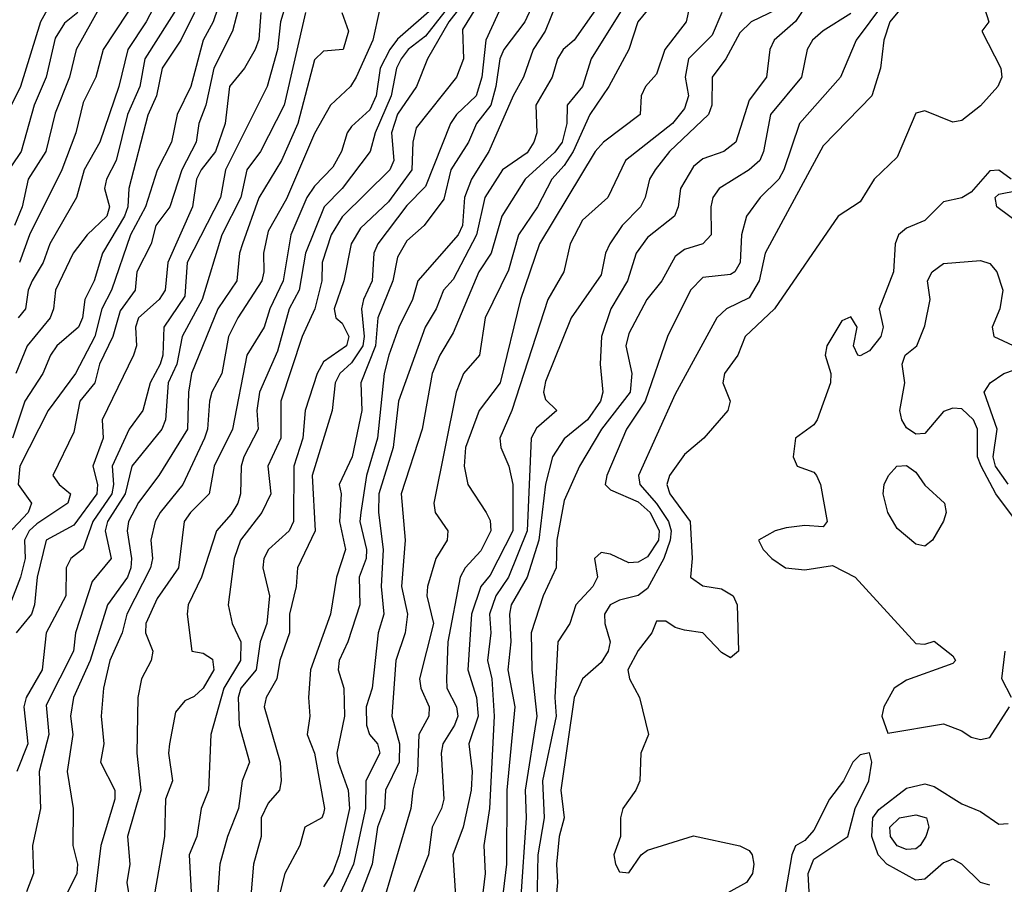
# Model space of a CAD drawing. Header units: metres. Extents: x -51132 to -49532, y -231222 to -229437.
# Tile 348 of 656: x -50940 to -50886, y -229551 to -229505. Entities that reach past the tile are written whole.
import ezdxf

# ---------------------------------------------------------------- set-up
doc = ezdxf.new("R2010")
doc.units = ezdxf.units.M
for name, color, linetype in [('CONTOUR_HALF', 8, 'Continuous'), ('CONTOUR_INDEX', 1, 'Continuous'), ('CONTOUR_INTER', 3, 'Continuous')]:
    doc.layers.add(name, color=color, linetype=linetype)

msp = doc.modelspace()

# ---------------------------------------------------------------- linework, layer by layer
at = {"layer": 'CONTOUR_HALF'}
for points, elevation in [([(-50933.942, -229501.759), (-50936.46, -229506.259), (-50936.82, -229507.759), (-50937.58, -229509.699), (-50938.097, -229511.759), (-50939.05, -229513.259), (-50939.374, -229514.759), (-50939.784, -229515.759)], 22.5), ([(-50906.138, -229502.759), (-50908.613, -229506.759), (-50909.091, -229508.259), (-50909.91, -229509.259), (-50909.927, -229510.259), (-50910.194, -229511.259), (-50910.58, -229511.8), (-50912.178, -229513.259), (-50913.441, -229515.259), (-50914.02, -229517.259), (-50914.687, -229518.259), (-50916.08, -229521.555), (-50916.806, -229522.759), (-50917.211, -229523.759), (-50917.751, -229526.759), (-50918.886, -229530.259), (-50918.664, -229532.759), (-50918.868, -229535.259), (-50918.552, -229536.759), (-50918.679, -229537.759), (-50919.181, -229539.259), (-50919.395, -229542.259), (-50918.978, -229543.759), (-50918.989, -229544.759), (-50919.732, -229546.259), (-50919.785, -229547.259), (-50920.166, -229548.259), (-50920.461, -229550.259), (-50921.583, -229553.259)], 12.5), ([(-50931.891, -229503.259), (-50932.668, -229504.759), (-50933.668, -229506.259), (-50934.145, -229508.259), (-50935.175, -229511.259), (-50936.012, -229512.759), (-50936.428, -229514.259), (-50937.88, -229516.759), (-50938.239, -229517.759), (-50938.836, -229518.759), (-50939.048, -229519.259), (-50939.196, -229520.259), (-50939.58, -229520.743)], 21.5), ([(-50915.153, -229503.259), (-50916.303, -229504.759), (-50917.469, -229506.759), (-50918.067, -229508.259), (-50919.08, -229509.753), (-50919.413, -229510.759), (-50919.28, -229512.259), (-50919.493, -229512.759), (-50922.08, -229515.301), (-50922.673, -229516.259), (-50923.15, -229517.759), (-50923.173, -229518.759), (-50923.558, -229520.259), (-50924.242, -229521.759), (-50925.39, -229525.259), (-50925.398, -229527.259), (-50926.092, -229528.759), (-50925.925, -229530.259), (-50926.414, -229531.259), (-50927.566, -229532.759), (-50927.922, -229533.759), (-50928.233, -229536.259), (-50928.025, -229537.259), (-50927.553, -229538.259), (-50927.567, -229539.259), (-50928.479, -229540.759), (-50929.174, -229543.259), (-50929.296, -229546.259), (-50929.693, -229547.259), (-50929.925, -229548.759), (-50930.348, -229549.759), (-50930.184, -229552.759)], 15.5), ([(-50903.152, -229503.259), (-50903.492, -229504.759), (-50904.633, -229506.259), (-50905.08, -229507.59), (-50905.682, -229508.259), (-50905.92, -229508.759), (-50905.974, -229509.759), (-50907.957, -229511.259), (-50908.403, -229511.759), (-50911.406, -229516.759), (-50912.432, -229519.759), (-50913.53, -229524.259), (-50914.666, -229525.759), (-50915.409, -229527.759), (-50915.486, -229528.759), (-50915.282, -229529.759), (-50914.287, -229531.259), (-50914.08, -229531.703), (-50914.033, -229532.259), (-50914.58, -229533.336), (-50915.43, -229534.259), (-50915.707, -229534.759), (-50916.373, -229538.259), (-50916.429, -229540.259), (-50916.416, -229540.759), (-50915.899, -229541.759), (-50915.832, -229542.259), (-50916.009, -229542.759), (-50916.638, -229543.759), (-50916.728, -229544.259), (-50916.578, -229546.759), (-50916.703, -229547.259), (-50917.221, -229548.259), (-50917.413, -229549.759), (-50918.209, -229551.759)], 11.5), ([(-50891.249, -229503.259), (-50892.484, -229504.759), (-50892.807, -229505.759), (-50892.984, -229507.259), (-50893.451, -229508.759), (-50896.08, -229511.453), (-50899.215, -229517.259), (-50899.548, -229518.759), (-50900.08, -229519.673), (-50901.308, -229520.259), (-50901.825, -229520.759), (-50904.08, -229524.874), (-50906.056, -229529.259), (-50905.987, -229529.759), (-50905.08, -229530.787), (-50904.441, -229531.759), (-50904.298, -229532.259), (-50904.341, -229532.759), (-50904.689, -229533.759), (-50905.58, -229535.379), (-50906.08, -229535.755), (-50907.08, -229536), (-50907.586, -229536.259), (-50907.892, -229536.759), (-50907.879, -229537.259), (-50907.595, -229538.259), (-50907.696, -229538.759), (-50908.08, -229539.367), (-50909.08, -229540.256), (-50909.544, -229541.259), (-50910.263, -229546.259), (-50910.087, -229547.759), (-50910.345, -229548.759), (-50910.498, -229550.259), (-50910.435, -229551.259), (-50910.615, -229553.259)], 8.5), ([(-50937.58, -229503.317), (-50938.388, -229504.759), (-50939.46, -229508.259), (-50940.452, -229510.259)], 23.5), ([(-50927.607, -229503.759), (-50927.996, -229505.259), (-50929.01, -229507.259), (-50929.438, -229509.259), (-50929.819, -229510.259), (-50929.971, -229511.259), (-50930.745, -229512.759), (-50931.388, -229514.759), (-50932.141, -229515.759), (-50932.397, -229516.759), (-50933.182, -229518.259), (-50933.269, -229519.259), (-50934.08, -229520.367), (-50934.468, -229521.759), (-50935.198, -229523.259), (-50935.441, -229524.259), (-50936.256, -229525.259), (-50936.58, -229526.929), (-50937.711, -229529.259), (-50937.371, -229529.759), (-50936.761, -229530.259), (-50936.909, -229530.759), (-50938.58, -229531.883), (-50938.988, -229532.259), (-50939.244, -229532.759), (-50939.215, -229533.759), (-50939.452, -229534.759), (-50940.046, -229536.259)], 19.5), ([(-50925.1, -229503.759), (-50925.414, -229504.759), (-50925.576, -229506.259), (-50926.124, -229508.259), (-50928.377, -229512.759), (-50928.66, -229514.259), (-50930.454, -229517.759), (-50930.58, -229519.587), (-50931.711, -229521.259), (-50931.766, -229522.759), (-50931.918, -229523.259), (-50932.45, -229524.259), (-50932.855, -229525.759), (-50933.58, -229526.756), (-50934.51, -229528.759), (-50934.43, -229529.759), (-50934.521, -229530.259), (-50935.547, -229531.759), (-50936.08, -229533.225), (-50936.74, -229533.759), (-50936.994, -229534.259), (-50937.018, -229535.759), (-50938.081, -229537.759), (-50938.288, -229539.759), (-50939.158, -229541.259), (-50939.272, -229541.759), (-50939.058, -229543.759), (-50939.657, -229545.259)], 18.5), ([(-50913.387, -229503.759), (-50914.31, -229505.759), (-50914.529, -229507.759), (-50914.829, -229508.759), (-50915.893, -229509.759), (-50916.22, -229510.259), (-50917.58, -229513.649), (-50918.58, -229514.679), (-50920.153, -229516.759), (-50920.367, -229517.259), (-50920.461, -229518.759), (-50920.932, -229519.759), (-50921.034, -229520.259), (-50920.894, -229521.759), (-50920.967, -229522.259), (-50921.58, -229523.185), (-50922.208, -229523.759), (-50922.463, -229524.259), (-50922.618, -229525.759), (-50923.689, -229529.259), (-50923.53, -229532.259), (-50924.493, -229534.259), (-50924.562, -229535.259), (-50924.918, -229536.759), (-50924.928, -229537.759), (-50925.443, -229539.259), (-50925.599, -229540.259), (-50926.186, -229541.259), (-50926.291, -229541.759), (-50925.434, -229544.759), (-50925.367, -229545.759), (-50925.47, -229546.259), (-50926.08, -229546.963), (-50926.458, -229547.759), (-50926.451, -229548.759), (-50926.863, -229550.259), (-50926.991, -229551.759)], 14.5), ([(-50910.5, -229503.759), (-50911.11, -229505.259), (-50911.761, -229506.259), (-50912.271, -229507.759), (-50912.837, -229508.759), (-50914.153, -229511.759), (-50915.095, -229513.259), (-50915.458, -229514.259), (-50915.573, -229515.759), (-50915.808, -229516.259), (-50917.991, -229518.759), (-50918.271, -229519.759), (-50919.008, -229521.259), (-50919.559, -229522.759), (-50919.81, -229523.759), (-50920.173, -229527.259), (-50920.77, -229529.259), (-50921.065, -229531.259), (-50921.119, -229531.759), (-50920.755, -229533.259), (-50920.781, -229533.759), (-50921.164, -229534.759), (-50921.114, -229536.259), (-50921.773, -229538.259), (-50922.235, -229539.259), (-50922.296, -229539.759), (-50921.978, -229540.759), (-50921.953, -229542.259), (-50922.358, -229544.259), (-50922.291, -229544.759), (-50921.752, -229546.259), (-50921.688, -229547.259), (-50922.236, -229549.759), (-50922.58, -229550.703), (-50923.08, -229551.487)], 13.5), ([(-50930.051, -229504.259), (-50930.793, -229505.759), (-50931.805, -229507.259), (-50932.119, -229508.759), (-50932.58, -229509.807), (-50933.605, -229513.759), (-50933.661, -229514.759), (-50933.841, -229515.259), (-50935.035, -229517.259), (-50935.482, -229518.759), (-50935.985, -229519.759), (-50936.106, -229520.759), (-50936.329, -229521.259), (-50937.505, -229522.259), (-50937.843, -229522.759), (-50938.248, -229523.759), (-50939.219, -229525.259), (-50939.889, -229527.259)], 20.5), ([(-50922.098, -229504.259), (-50921.728, -229505.259), (-50922.031, -229506.259), (-50923.08, -229506.348), (-50923.58, -229506.806), (-50924.466, -229510.259), (-50925.356, -229512.259), (-50926.58, -229514.265), (-50927.471, -229516.759), (-50927.629, -229517.259), (-50927.773, -229518.759), (-50928.804, -229520.259), (-50930.215, -229523.759), (-50930.383, -229524.759), (-50930.434, -229526.759), (-50931.991, -229529.259), (-50933.08, -229530.731), (-50933.622, -229531.759), (-50933.701, -229532.259), (-50933.461, -229533.759), (-50933.497, -229534.259), (-50933.677, -229534.759), (-50934.757, -229536.259), (-50935.697, -229539.259), (-50936.604, -229541.259), (-50936.76, -229542.259), (-50936.635, -229543.259), (-50936.939, -229545.259), (-50936.615, -229547.259), (-50936.636, -229549.259), (-50936.384, -229550.259), (-50936.408, -229550.759), (-50937.148, -229552.259)], 17.5), ([(-50917.08, -229503.956), (-50919.08, -229505.694), (-50919.497, -229506.259), (-50920.031, -229507.259), (-50920.244, -229508.759), (-50920.58, -229509.515), (-50921.58, -229510.412), (-50921.805, -229510.759), (-50922.115, -229511.759), (-50922.58, -229512.616), (-50923.58, -229513.644), (-50923.994, -229514.259), (-50924.859, -229516.259), (-50925.273, -229518.759), (-50925.988, -229520.259), (-50926.283, -229521.259), (-50927.223, -229522.759), (-50928, -229526.759), (-50928.995, -229528.759), (-50929.272, -229530.259), (-50930.276, -229531.259), (-50930.608, -229531.759), (-50930.927, -229534.259), (-50932.08, -229535.914), (-50932.691, -229537.259), (-50932.711, -229537.759), (-50932.301, -229538.759), (-50932.407, -229539.259), (-50932.924, -229540.259), (-50933.115, -229541.259), (-50933.167, -229544.259), (-50932.961, -229546.259), (-50933.687, -229548.759), (-50933.552, -229550.259), (-50933.722, -229551.259), (-50933.549, -229552.259)], 16.5), ([(-50898.58, -229504.087), (-50899.972, -229504.759), (-50900.58, -229505.353), (-50901.339, -229506.759), (-50902.078, -229507.759), (-50902.094, -229509.259), (-50902.28, -229509.759), (-50904.394, -229511.759), (-50905.168, -229512.759), (-50905.464, -229513.259), (-50905.7, -229514.259), (-50905.951, -229514.759), (-50906.951, -229515.759), (-50907.611, -229516.759), (-50907.85, -229517.259), (-50908.08, -229518.424), (-50909.695, -229520.759), (-50911.08, -229524.197), (-50911.189, -229524.759), (-50911.08, -229525.166), (-50910.475, -229525.759), (-50911.58, -229526.709), (-50911.858, -229527.259), (-50912.07, -229532.259), (-50913.089, -229534.759), (-50913.766, -229535.759), (-50914.115, -229536.759), (-50914.038, -229537.759), (-50914.23, -229539.259), (-50913.988, -229540.259), (-50913.863, -229542.259), (-50914.117, -229547.259), (-50914.428, -229549.259), (-50914.355, -229550.759), (-50914.524, -229552.259)], 10.5), ([(-50894.58, -229504.321), (-50896.08, -229505.241), (-50896.663, -229505.759), (-50896.937, -229506.259), (-50897.246, -229507.759), (-50898.921, -229509.759), (-50899.297, -229511.759), (-50899.498, -229512.259), (-50900.08, -229512.753), (-50901.702, -229513.759), (-50902.051, -229514.259), (-50902.148, -229514.759), (-50902.127, -229516.259), (-50902.58, -229516.752), (-50903.58, -229517.062), (-50904.08, -229517.433), (-50904.804, -229518.759), (-50905.611, -229519.759), (-50906.58, -229521.595), (-50906.75, -229522.259), (-50906.429, -229523.759), (-50906.51, -229524.759), (-50908.062, -229526.759), (-50909.257, -229528.759), (-50910.08, -229530.614), (-50910.478, -229532.759), (-50910.508, -229534.259), (-50911.212, -229535.759), (-50911.866, -229537.759), (-50911.823, -229539.759), (-50911.547, -229542.259), (-50912.191, -229546.259), (-50912.136, -229547.759), (-50912.432, -229552.259)], 9.5), ([(-50887.08, -229512.819), (-50888.08, -229513.962), (-50888.58, -229514.278), (-50889.58, -229514.481), (-50890.58, -229515.487), (-50891.58, -229515.912), (-50892.003, -229516.259), (-50892.187, -229516.759), (-50892.274, -229518.259), (-50893.047, -229520.259), (-50892.837, -229521.259), (-50892.96, -229521.759), (-50893.58, -229522.536), (-50894.08, -229522.81), (-50894.208, -229522.759), (-50894.448, -229522.259), (-50894.245, -229521.259), (-50894.58, -229520.705), (-50895.08, -229520.918), (-50895.882, -229522.259), (-50895.979, -229522.759), (-50895.673, -229523.759), (-50895.683, -229524.259), (-50896.396, -229526.259), (-50896.58, -229526.529), (-50897.568, -229527.259), (-50897.698, -229528.259), (-50897.479, -229528.759), (-50896.58, -229529.082), (-50896.437, -229529.259), (-50896.226, -229529.759), (-50895.87, -229531.759), (-50896.08, -229532.042), (-50897.08, -229531.972), (-50898.08, -229532.09), (-50898.676, -229532.259), (-50899.576, -229532.759), (-50899.32, -229533.259), (-50898.846, -229533.759), (-50898.109, -229534.259), (-50897.08, -229534.359), (-50895.58, -229534.132), (-50894.354, -229534.759), (-50891.08, -229538.338), (-50890.58, -229538.379), (-50890.08, -229538.222), (-50889.08, -229539.006), (-50888.92, -229539.259), (-50889.08, -229539.419), (-50891.58, -229540.327), (-50892.238, -229540.759), (-50892.808, -229541.759), (-50892.918, -229542.259), (-50892.58, -229543.192), (-50889.58, -229542.688), (-50888.58, -229543.054), (-50888.08, -229543.399), (-50887.58, -229543.534), (-50887.08, -229543.418), (-50886.014, -229541.759)], 7.5), ([(-50885.918, -229513.259), (-50886.58, -229512.767), (-50887.08, -229512.819)], 7.5), ([(-50884.665, -229516.259), (-50886.703, -229514.759), (-50886.79, -229514.259), (-50886.58, -229514.062), (-50885.58, -229513.873)], 7.5), ([(-50885.628, -229531.759), (-50886.745, -229530.259), (-50887.537, -229528.759), (-50887.731, -229528.259), (-50887.735, -229526.759), (-50887.952, -229526.259), (-50888.58, -229525.667), (-50889.08, -229525.634), (-50889.58, -229525.805), (-50890.58, -229526.992), (-50891.08, -229527.041), (-50891.58, -229526.687), (-50891.829, -229526.259), (-50891.933, -229525.759), (-50891.669, -229524.259), (-50891.818, -229523.259), (-50891.641, -229522.759), (-50891.017, -229522.259), (-50890.58, -229521.176), (-50890.301, -229519.759), (-50890.45, -229518.759), (-50890.192, -229518.259), (-50889.58, -229517.825), (-50887.58, -229517.646), (-50887.08, -229517.808), (-50886.691, -229518.259), (-50886.377, -229519.259), (-50886.535, -229520.259), (-50886.954, -229521.259), (-50886.861, -229521.759), (-50885.58, -229522.357)], 7.5), ([(-50892.104, -229528.759), (-50891.58, -229528.725), (-50891.08, -229529.083), (-50890.58, -229529.793), (-50889.522, -229530.759), (-50889.435, -229531.259), (-50889.58, -229531.733), (-50890.164, -229532.759), (-50890.58, -229533.08), (-50891.08, -229532.971), (-50892.08, -229532.133), (-50892.587, -229531.259), (-50892.83, -229530.259), (-50892.784, -229529.759), (-50892.553, -229529.259), (-50892.104, -229528.759)], 7.5), ([(-50885.901, -229541.259), (-50886.416, -229540.259), (-50886.25, -229538.759)], 7.5), ([(-50893.58, -229544.252), (-50894.08, -229544.348), (-50894.475, -229544.759), (-50894.989, -229545.759), (-50895.738, -229546.759), (-50896.58, -229548.433), (-50897.08, -229548.989), (-50897.58, -229549.277), (-50897.767, -229549.759), (-50898.199, -229552.259)], 7.5), ([(-50896.836, -229551.759), (-50896.887, -229550.759), (-50896.58, -229549.995), (-50894.744, -229548.759), (-50894.359, -229547.259), (-50893.612, -229545.759), (-50893.45, -229544.759), (-50893.58, -229544.252)], 7.5), ([(-50891.958, -229547.759), (-50891.08, -229547.603), (-50890.495, -229547.759), (-50890.365, -229548.259), (-50890.523, -229548.759), (-50890.836, -229549.259), (-50891.08, -229549.426), (-50891.58, -229549.461), (-50892.08, -229549.273), (-50892.45, -229548.759), (-50892.483, -229548.259), (-50891.958, -229547.759)], 8.5)]:
    msp.add_lwpolyline(points, dxfattribs=dict(at, elevation=elevation))
at = {"layer": 'CONTOUR_INDEX'}
for points, elevation in [([(-50914.08, -229502.739), (-50915.58, -229505.168), (-50915.513, -229506.759), (-50915.896, -229507.759), (-50918.08, -229510.484), (-50918.265, -229511.259), (-50918.309, -229512.759), (-50919.58, -229514.489), (-50921.08, -229515.903), (-50921.596, -229516.759), (-50921.989, -229518.759), (-50922.509, -229520.259), (-50922.415, -229520.759), (-50922.08, -229521.045), (-50921.717, -229521.759), (-50921.848, -229522.259), (-50923.08, -229523.128), (-50923.434, -229523.759), (-50924.079, -229525.759), (-50924.207, -229527.259), (-50924.695, -229528.759), (-50924.701, -229531.759), (-50924.948, -229532.259), (-50926.049, -229533.259), (-50926.307, -229533.759), (-50926.367, -229534.259), (-50926.005, -229535.759), (-50926.15, -229537.259), (-50926.502, -229538.259), (-50926.725, -229539.759), (-50927.549, -229540.759), (-50927.696, -229541.259), (-50927.637, -229542.759), (-50927.076, -229544.759), (-50927.476, -229545.759), (-50927.68, -229547.259), (-50928.279, -229548.759), (-50928.683, -229550.259), (-50928.792, -229551.759)], 15), ([(-50896.275, -229502.759), (-50897.58, -229504.742), (-50898.729, -229505.759), (-50898.971, -229506.259), (-50899.147, -229507.759), (-50900.08, -229509.002), (-50900.806, -229511.259), (-50901.449, -229511.759), (-50902.58, -229512.166), (-50903.08, -229512.582), (-50903.783, -229513.759), (-50903.909, -229514.759), (-50904.123, -229515.259), (-50905.58, -229516.416), (-50906.181, -229517.259), (-50906.652, -229518.759), (-50907.558, -229520.259), (-50908.067, -229521.759), (-50908.128, -229523.259), (-50907.996, -229524.759), (-50908.109, -229525.259), (-50908.811, -229526.259), (-50910.08, -229527.293), (-50910.706, -229528.259), (-50911.08, -229529.732), (-50911.439, -229532.759), (-50912.083, -229534.759), (-50912.938, -229536.259), (-50913.035, -229536.759), (-50912.967, -229538.259), (-50913.13, -229539.759), (-50912.75, -229541.759), (-50913.177, -229546.259), (-50913.187, -229550.259), (-50913.373, -229551.759)], 10), ([(-50928.541, -229503.259), (-50929.044, -229504.759), (-50929.58, -229505.746), (-50930.255, -229508.259), (-50930.989, -229509.759), (-50931.309, -229511.259), (-50932.08, -229512.776), (-50932.712, -229514.759), (-50933.52, -229516.259), (-50934.55, -229519.259), (-50935.061, -229520.259), (-50935.435, -229521.759), (-50936.484, -229523.759), (-50937.961, -229525.759), (-50939.496, -229528.759), (-50939.594, -229529.759), (-50938.874, -229530.759), (-50939.046, -229531.259), (-50940.459, -229532.759)], 20)]:
    msp.add_lwpolyline(points, dxfattribs=dict(at, elevation=elevation))
at = {"layer": 'CONTOUR_INTER'}
for points, elevation in [([(-50892.085, -229502.759), (-50894.291, -229505.759), (-50895.135, -229507.759), (-50897.359, -229510.259), (-50898.201, -229512.759), (-50898.484, -229513.259), (-50899.487, -229514.259), (-50900.216, -229515.259), (-50900.499, -229516.259), (-50900.563, -229517.759), (-50900.85, -229518.259), (-50901.08, -229518.403), (-50902.58, -229518.58), (-50903.251, -229519.259), (-50904.502, -229521.759), (-50905.699, -229525.259), (-50906.702, -229526.759), (-50907.774, -229529.259), (-50907.862, -229529.759), (-50907.58, -229530.046), (-50906.08, -229530.694), (-50905.43, -229531.259), (-50904.938, -229532.259), (-50904.977, -229532.759), (-50905.58, -229533.666), (-50906.08, -229533.957), (-50906.58, -229533.98), (-50907.58, -229533.512), (-50908.08, -229533.43), (-50908.436, -229533.759), (-50908.273, -229534.759), (-50908.527, -229535.259), (-50909.449, -229536.259), (-50909.772, -229537.259), (-50910.425, -229538.259), (-50910.58, -229541.259), (-50910.516, -229542.259), (-50911.254, -229545.759), (-50911.159, -229547.759), (-50911.506, -229549.759), (-50911.596, -229554.259)], 9), ([(-50933.023, -229503.259), (-50934.988, -229506.259), (-50935.383, -229507.759), (-50936.08, -229509.127), (-50936.473, -229510.759), (-50937.228, -229512.759), (-50938.975, -229516.259), (-50939.513, -229517.759)], 22), ([(-50915.801, -229503.259), (-50917.58, -229505.541), (-50918.505, -229506.259), (-50918.896, -229506.759), (-50919.143, -229507.259), (-50919.433, -229508.759), (-50920.286, -229510.759), (-50920.564, -229511.759), (-50922.072, -229513.759), (-50923.043, -229514.759), (-50924.063, -229517.259), (-50924.406, -229519.259), (-50924.934, -229520.259), (-50925.58, -229522.547), (-50926.541, -229524.759), (-50926.685, -229525.759), (-50926.609, -229526.759), (-50927.395, -229528.259), (-50927.529, -229528.759), (-50927.562, -229530.259), (-50927.721, -229530.759), (-50928.08, -229531.362), (-50928.872, -229532.259), (-50929.677, -229534.759), (-50930.408, -229536.259), (-50930.453, -229536.759), (-50930.21, -229538.759), (-50929.58, -229538.862), (-50929.08, -229539.194), (-50929.009, -229539.759), (-50929.58, -229540.76), (-50930.08, -229541.212), (-50930.58, -229541.441), (-50931.08, -229542.057), (-50931.408, -229543.759), (-50931.461, -229544.259), (-50931.247, -229545.759), (-50931.619, -229546.759), (-50931.68, -229548.759), (-50932.194, -229551.759)], 16), ([(-50911.521, -229503.259), (-50912.198, -229504.759), (-50913.345, -229506.259), (-50913.557, -229506.759), (-50913.764, -229508.259), (-50914.041, -229509.259), (-50914.815, -229510.259), (-50915.256, -229511.259), (-50916.206, -229512.759), (-50916.58, -229514.347), (-50917.651, -229515.759), (-50918.58, -229516.588), (-50919.08, -229517.479), (-50919.343, -229518.759), (-50920.141, -229520.759), (-50920.282, -229522.259), (-50921.075, -229524.259), (-50921.013, -229525.759), (-50921.532, -229528.259), (-50922.24, -229529.759), (-50922.126, -229530.259), (-50922.217, -229531.759), (-50921.898, -229533.259), (-50922.381, -229534.759), (-50922.711, -229536.759), (-50923.779, -229539.759), (-50923.889, -229541.259), (-50923.82, -229542.259), (-50923.963, -229543.259), (-50923.569, -229544.259), (-50923.034, -229547.259), (-50923.08, -229547.519), (-50923.181, -229547.759), (-50924.093, -229548.259), (-50924.364, -229549.259), (-50925.183, -229550.759), (-50926.312, -229555.259)], 14), ([(-50904.58, -229502.91), (-50906.088, -229504.759), (-50906.583, -229506.259), (-50907.656, -229508.259), (-50908.689, -229509.759), (-50909.592, -229511.759), (-50910.08, -229512.528), (-50910.752, -229513.259), (-50911.521, -229514.759), (-50912.542, -229516.259), (-50913.08, -229518.174), (-50914.35, -229520.759), (-50914.662, -229522.759), (-50915.525, -229523.759), (-50915.924, -229524.759), (-50917.117, -229530.759), (-50917.049, -229531.259), (-50916.359, -229532.259), (-50916.402, -229532.759), (-50917.015, -229533.759), (-50917.461, -229535.259), (-50917.494, -229535.759), (-50917.143, -229537.259), (-50917.889, -229540.259), (-50917.822, -229540.759), (-50917.383, -229541.759), (-50917.392, -229542.259), (-50917.926, -229543.259), (-50917.998, -229545.259), (-50918.265, -229546.259), (-50918.361, -229547.259), (-50920.872, -229555.759)], 12), ([(-50887.596, -229503.259), (-50887.135, -229504.759), (-50887.497, -229505.259), (-50886.479, -229507.259), (-50886.426, -229507.759), (-50886.637, -229508.259), (-50887.58, -229509.293), (-50888.58, -229510.098), (-50889.08, -229510.18), (-50890.58, -229509.563), (-50891.08, -229509.704), (-50892.08, -229512.081), (-50893.332, -229513.259), (-50894.08, -229514.486), (-50895.269, -229515.259), (-50898.704, -229520.259), (-50900.29, -229521.759), (-50900.699, -229522.759), (-50901.413, -229523.759), (-50901.507, -229524.259), (-50901.099, -229525.259), (-50901.231, -229525.759), (-50902.534, -229527.259), (-50903.58, -229528.13), (-50904.377, -229529.259), (-50904.523, -229529.759), (-50904.374, -229530.259), (-50903.261, -229531.759), (-50903.161, -229533.759), (-50903.248, -229534.759), (-50902.58, -229535.236), (-50901.58, -229535.388), (-50900.943, -229535.759), (-50900.735, -229536.259), (-50900.661, -229538.759), (-50901.08, -229539.111), (-50901.58, -229538.837), (-50902.576, -229537.759), (-50903.58, -229537.628), (-50904.08, -229537.47), (-50904.58, -229537.127), (-50905.08, -229537.133), (-50905.335, -229537.759), (-50906.08, -229538.72), (-50906.639, -229539.759), (-50906.541, -229540.259), (-50906.003, -229541.259), (-50905.524, -229543.259), (-50905.942, -229544.259), (-50905.992, -229545.759), (-50906.197, -229546.259), (-50906.907, -229547.259), (-50907.035, -229547.759), (-50907.031, -229548.759), (-50907.392, -229549.759), (-50907.306, -229550.259), (-50907.08, -229550.672), (-50906.58, -229550.727), (-50905.913, -229549.759), (-50905.58, -229549.497), (-50903.08, -229548.727), (-50900.58, -229549.264), (-50900.08, -229549.53), (-50899.913, -229549.759), (-50899.821, -229550.259), (-50899.9, -229550.759), (-50900.226, -229551.259), (-50902.08, -229552.284)], 8), ([(-50930.823, -229503.759), (-50932.735, -229506.759), (-50933.013, -229508.259), (-50933.686, -229509.759), (-50934.299, -229512.259), (-50934.812, -229513.259), (-50934.916, -229513.759), (-50934.654, -229514.759), (-50934.803, -229515.259), (-50935.858, -229516.259), (-50936.621, -229517.259), (-50937.568, -229519.259), (-50937.677, -229520.259), (-50937.859, -229520.759), (-50939.107, -229522.259), (-50939.713, -229523.759)], 21), ([(-50908.125, -229503.759), (-50909.535, -229505.759), (-50910.133, -229506.259), (-50910.436, -229506.759), (-50910.73, -229507.759), (-50911.616, -229509.259), (-50911.559, -229510.759), (-50911.713, -229511.259), (-50912.08, -229511.832), (-50913.412, -229512.759), (-50914.36, -229514.259), (-50914.814, -229516.259), (-50916.08, -229518.687), (-50916.596, -229519.259), (-50916.992, -229520.259), (-50917.591, -229521.259), (-50919.038, -229525.259), (-50919.324, -229527.759), (-50920.086, -229530.259), (-50920.108, -229531.259), (-50919.859, -229533.259), (-50919.966, -229535.259), (-50919.821, -229536.759), (-50920.139, -229537.759), (-50920.446, -229540.759), (-50920.784, -229541.759), (-50920.755, -229542.759), (-50920.591, -229543.259), (-50920.164, -229543.759), (-50920.033, -229544.259), (-50920.792, -229545.759), (-50920.814, -229547.259), (-50921.457, -229550.259), (-50922.825, -229553.259)], 13), ([(-50936.355, -229504.259), (-50937.08, -229504.842), (-50937.58, -229505.641), (-50938.082, -229507.759), (-50938.721, -229509.259), (-50939.426, -229511.759), (-50940.426, -229513.259)], 23), ([(-50926.476, -229504.259), (-50926.58, -229505.712), (-50926.775, -229506.259), (-50927.359, -229507.259), (-50928.174, -229508.259), (-50928.391, -229510.259), (-50928.92, -229511.759), (-50929.702, -229512.759), (-50929.944, -229513.259), (-50930.168, -229514.759), (-50931.507, -229517.759), (-50931.643, -229519.259), (-50931.966, -229519.759), (-50933.084, -229520.759), (-50933.242, -229521.259), (-50933.186, -229522.259), (-50933.362, -229522.759), (-50935.043, -229526.259), (-50934.989, -229527.259), (-50935.549, -229528.759), (-50935.305, -229529.759), (-50935.341, -229530.259), (-50936.58, -229531.953), (-50938.08, -229532.769), (-50938.56, -229534.759), (-50938.708, -229536.259), (-50938.874, -229536.759), (-50939.701, -229537.759)], 19), ([(-50924.059, -229504.259), (-50925.214, -229509.259), (-50926.491, -229511.759), (-50927.223, -229512.759), (-50927.55, -229514.259), (-50928.578, -229516.259), (-50929.643, -229519.759), (-50930.716, -229521.759), (-50931.005, -229523.259), (-50931.475, -229524.259), (-50931.621, -229526.259), (-50931.818, -229526.759), (-50933.436, -229528.759), (-50933.805, -229530.259), (-50934.759, -229531.759), (-50934.892, -229532.259), (-50934.568, -229533.759), (-50935.58, -229535), (-50936.495, -229537.759), (-50936.597, -229538.759), (-50938.08, -229541.675), (-50937.935, -229543.259), (-50938.459, -229545.259), (-50938.388, -229547.259), (-50938.807, -229549.259), (-50938.751, -229550.759), (-50939.134, -229551.759)], 18), ([(-50920.08, -229504.206), (-50920.414, -229505.759), (-50921.314, -229507.759), (-50921.633, -229508.259), (-50922.703, -229509.259), (-50923.58, -229510.797), (-50925.08, -229514.332), (-50926.08, -229516.069), (-50926.329, -229517.259), (-50926.307, -229518.259), (-50926.424, -229518.759), (-50927.719, -229520.759), (-50928.218, -229521.759), (-50928.583, -229523.759), (-50929.12, -229524.759), (-50929.25, -229525.259), (-50929.346, -229526.759), (-50929.514, -229527.259), (-50930.689, -229529.759), (-50931.915, -229531.259), (-50932.177, -229531.759), (-50932.418, -229532.759), (-50932.326, -229533.759), (-50932.442, -229534.259), (-50933.715, -229536.759), (-50933.969, -229537.759), (-50934.631, -229539.259), (-50934.969, -229540.759), (-50935.101, -229542.259), (-50934.963, -229543.759), (-50935.131, -229544.759), (-50934.358, -229546.259), (-50934.37, -229546.759), (-50935.113, -229549.259), (-50935.428, -229551.759)], 17), ([(-50901.564, -229504.259), (-50902.08, -229505.479), (-50903.364, -229506.759), (-50903.542, -229507.759), (-50903.35, -229508.759), (-50903.58, -229509.45), (-50904.216, -229510.259), (-50906.755, -229512.259), (-50907.716, -229514.259), (-50909.08, -229515.483), (-50909.748, -229516.759), (-50910.097, -229518.259), (-50910.967, -229519.759), (-50912.912, -229525.759), (-50913.548, -229527.259), (-50913.508, -229527.759), (-50913.076, -229528.759), (-50912.847, -229529.759), (-50912.847, -229532.259), (-50914.08, -229534.645), (-50914.579, -229535.259), (-50915.095, -229536.759), (-50915.291, -229539.759), (-50914.818, -229541.259), (-50914.729, -229542.259), (-50915.223, -229543.759), (-50915.043, -229545.259), (-50915.097, -229546.259), (-50915.542, -229548.259), (-50916.089, -229549.759), (-50915.927, -229552.259)], 11), ([(-50886.08, -229529.734), (-50886.76, -229528.759), (-50886.887, -229528.259), (-50886.683, -229526.759), (-50887.37, -229524.759), (-50887.055, -229524.259), (-50886.314, -229523.759), (-50884.58, -229523.155)], 8), ([(-50887.08, -229551.393), (-50887.58, -229551.245), (-50888.58, -229550.269), (-50889.08, -229549.991), (-50889.58, -229550.184), (-50890.58, -229551.072), (-50891.08, -229551.127), (-50892.636, -229550.259), (-50893.099, -229549.759), (-50893.446, -229548.759), (-50893.391, -229547.759), (-50893.08, -229547.308), (-50891.58, -229546.161), (-50890.58, -229545.93), (-50890.08, -229546.075), (-50888.58, -229547.004), (-50887.58, -229547.411), (-50886.58, -229548.108), (-50886.08, -229548.069)], 8)]:
    msp.add_lwpolyline(points, dxfattribs=dict(at, elevation=elevation))

doc.saveas('drawing.dxf')
